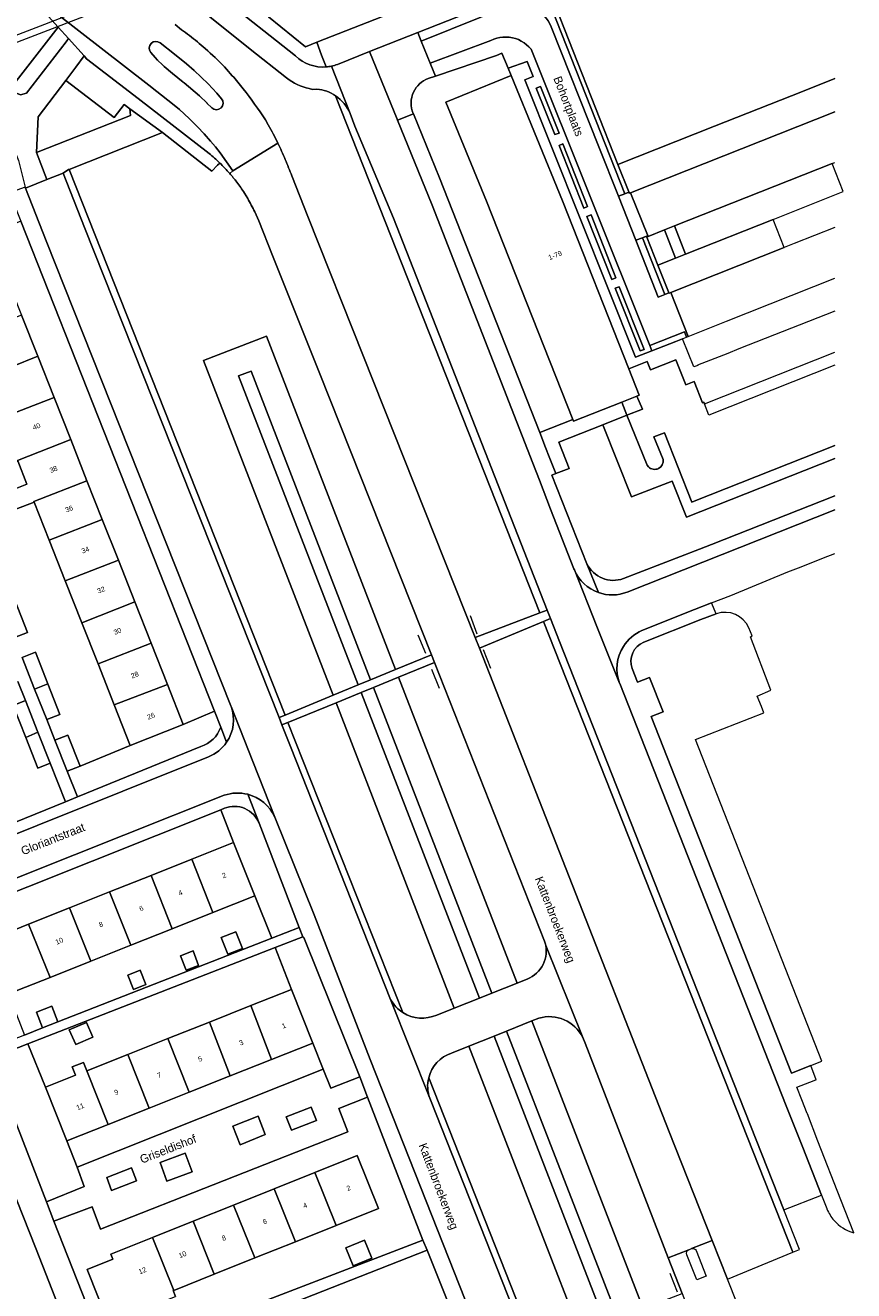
# Model space of a CAD drawing. Header units: metres. Extents: x 151448 to 154749, y 463108 to 465296.
# Tile 423 of 449: x 154626 to 154749, y 464586 to 464774. Entities that reach past the tile are written whole.
import ezdxf
from ezdxf.enums import TextEntityAlignment as Align

# ---------------------------------------------------------------- set-up
doc = ezdxf.new("R2010")
doc.units = ezdxf.units.M
for name, color, linetype, lineweight in [('B-PV-GR-BEPLANTING_CULTUUR_BODEMBEDEKKER-GV', 253, 'Continuous', 9), ('B-PV-GR-BEPLANTING_CULTUUR_HEESTERS-GV', 253, 'Continuous', 9), ('B-PV-GR-GROENVOORZIENING-GV', 253, 'Continuous', 9), ('B-PV-GR-HAAG-GV', 253, 'Continuous', 9), ('B-PV-IE-MEUBILAIR_WEGMEUBILAIR-G', 253, 'Continuous', 9), ('B-PV-KW-KUNSTWERK_DUIKER-GV', 253, 'Continuous', 9), ('B-PV-OG-BEBOUWING-GV', 1, 'Continuous', 9), ('B-PV-OG-BEBOUWING-T18', 2, 'Continuous', 9), ('B-PV-OG-TERREIN_BEGROEID-GV', 253, 'Continuous', 9), ('B-PV-OG-TERREIN_ERF-GV', 253, 'Continuous', 9), ('B-PV-OG-TOPOGRAFIE-T18', 2, 'Continuous', 9), ('B-PV-VH-GESLOTENVERHARDING_ASFALT-GV', 253, 'Continuous', 9), ('B-PV-VH-OPENVERHARDING_BETONELEMENT-GV', 253, 'Continuous', 9), ('B-PV-VH-OPENVERHARDING_BETONSTRAATSTEEN-GV', 253, 'Continuous', 9), ('B-PV-VH-OPENVERHARDING_TEGEL-GV', 253, 'Continuous', 9)]:
    doc.layers.add(name, color=color, linetype=linetype, lineweight=lineweight)
doc.styles.add('Drong', font='txt', dxfattribs={"height": 1.8})

msp = doc.modelspace()

# ---------------------------------------------------------------- linework, layer by layer
at = {"layer": 'B-PV-GR-BEPLANTING_CULTUUR_BODEMBEDEKKER-GV', "flags": 128}
for points in [[(154723.994, 464739.975), (154722.34, 464744.161), (154720.853, 464743.571), (154722.507, 464739.385)], [(154632.025, 464608.23), (154628.855, 464616.214), (154626.249, 464622.673), (154620.622, 464620.488), (154620.843, 464619.923), (154620.963, 464619.949), (154629.019, 464599.168), (154634.624, 464601.445), (154633.577, 464604.304)]]:
    msp.add_lwpolyline(points, close=True, dxfattribs=at)
at = {"layer": 'B-PV-GR-BEPLANTING_CULTUUR_HEESTERS-GV', "flags": 128}
for points in [[(154654.898, 464669.684), (154653.956, 464672.069), (154649.339, 464670.093), (154641.46, 464666.978), (154634.024, 464663.915), (154632.069, 464663.141), (154633.61, 464659.33), (154651.937, 464666.807)], [(154655.45, 464657.644), (154654.93, 464657.435), (154656.811, 464652.55), (154659.97, 464644.631), (154662.517, 464638.353), (154666.587, 464639.946), (154660.6, 464655.417)]]:
    msp.add_lwpolyline(points, dxfattribs=at)
at = {"layer": 'B-PV-GR-BEPLANTING_CULTUUR_HEESTERS-GV'}
for points in [[(154651.937, 464666.807, 0.2367252), (154654.898, 464669.684)], [(154660.6, 464655.417, 0.4173321), (154655.45, 464657.644)]]:
    msp.add_lwpolyline(points, format="xyb", dxfattribs=at)
at = {"layer": 'B-PV-GR-BEPLANTING_CULTUUR_HEESTERS-GV', "flags": 128}
for points in [[(154668.576, 464622.743), (154670.151, 464618.865), (154671.29, 464616.063), (154675.567, 464617.724), (154667.242, 464638.454), (154667.161, 464638.456), (154667.126, 464638.547), (154663.02, 464636.953), (154665.406, 464630.727)], [(154665.42, 464609.833), (154669.124, 464611.243), (154668.349, 464613.231), (154664.615, 464611.822)], [(154661.53, 464609.173), (154660.449, 464611.914), (154656.713, 464610.416), (154657.793, 464607.644)], [(154650.679, 464603.654), (154649.599, 464606.426), (154645.895, 464605.015), (154646.916, 464602.246)], [(154637.969, 464602.806), (154638.687, 464600.879), (154642.391, 464602.289), (154641.644, 464604.247)]]:
    msp.add_lwpolyline(points, close=True, dxfattribs=at)
at = {"layer": 'B-PV-GR-GROENVOORZIENING-GV'}
for points in [[(154674.12, 464760.86, 0.1514561), (154671.978, 464763.512)], [(154680.155, 464629.247, 0.1272252), (154681.971, 464627.298)], [(154685.81, 464617.599, 0.1503549), (154685.972, 464614.553)]]:
    msp.add_lwpolyline(points, format="xyb", dxfattribs=at)
at = {"layer": 'B-PV-GR-GROENVOORZIENING-GV', "flags": 128}
for points in [[(154671.978, 464763.512), (154702.354, 464686.701)], [(154702.354, 464686.701), (154703.412, 464687.105), (154680.584, 464745.343), (154674.85, 464758.98), (154674.12, 464760.86)], [(154681.971, 464627.298), (154664.9, 464670.402), (154664.009, 464670.039), (154665.287, 464666.809), (154680.155, 464629.247)], [(154685.972, 464614.553), (154686.07, 464614.305), (154700.847, 464577.001), (154701.752, 464577.342), (154685.81, 464617.599)]]:
    msp.add_lwpolyline(points, dxfattribs=at)
for points in [[(154663.575, 464671.134), (154664.465, 464671.5), (154632.358, 464752.579), (154632.26, 464752.54), (154631.5, 464752.03), (154634.66, 464743.95)], [(154739.926, 464591.677), (154740.932, 464592.091), (154738.613, 464597.963), (154727.864, 464625.184), (154705.259, 464682.418), (154703.914, 464685.825), (154702.872, 464685.39)]]:
    msp.add_lwpolyline(points, close=True, dxfattribs=at)
at = {"layer": 'B-PV-GR-HAAG-GV'}
for points in [[(154674.12, 464760.86, 0.1514561), (154671.978, 464763.512)], [(154680.155, 464629.247, 0.1272252), (154681.971, 464627.298)], [(154685.81, 464617.599, 0.1503549), (154685.972, 464614.553)]]:
    msp.add_lwpolyline(points, format="xyb", dxfattribs=at)
at = {"layer": 'B-PV-GR-HAAG-GV', "flags": 128}
for points in [[(154671.978, 464763.512), (154702.354, 464686.701), (154703.412, 464687.105)], [(154703.412, 464687.105), (154680.584, 464745.343), (154674.85, 464758.98), (154674.12, 464760.86)], [(154681.971, 464627.298), (154664.9, 464670.402), (154664.009, 464670.039)], [(154664.009, 464670.039), (154665.287, 464666.809), (154680.155, 464629.247)], [(154700.847, 464577.001), (154701.752, 464577.342), (154685.81, 464617.599)], [(154685.972, 464614.553), (154686.07, 464614.305), (154700.847, 464577.001)]]:
    msp.add_lwpolyline(points, dxfattribs=at)
for points in [[(154663.575, 464671.134), (154664.465, 464671.5), (154632.358, 464752.579), (154632.26, 464752.54), (154631.5, 464752.03), (154634.66, 464743.95)], [(154739.926, 464591.677), (154740.932, 464592.091), (154738.613, 464597.963), (154727.864, 464625.184), (154705.259, 464682.418), (154703.914, 464685.825), (154702.872, 464685.39)]]:
    msp.add_lwpolyline(points, close=True, dxfattribs=at)
at = {"layer": 'B-PV-IE-MEUBILAIR_WEGMEUBILAIR-G', "flags": 128}
for points in [[(154691.983, 464686.279), (154692.978, 464683.573)], [(154685.412, 464680.639), (154684.244, 464683.361)], [(154693.932, 464681.214), (154695.012, 464678.45)], [(154687.412, 464675.435), (154686.297, 464678.253)], [(154721.653, 464588.593), (154722.761, 464585.81)]]:
    msp.add_lwpolyline(points, dxfattribs=at)
at = {"layer": 'B-PV-KW-KUNSTWERK_DUIKER-GV', "flags": 128}
msp.add_lwpolyline([(154612.2, 464766.699), (154676.626, 464791.551), (154676.256, 464792.48), (154611.838, 464767.631), (154611.852, 464767.594), (154612.148, 464766.832)], close=True, dxfattribs=at)
at = {"layer": 'B-PV-OG-BEBOUWING-GV', "flags": 128}
for points in [[(154707.232, 464715.402), (154707.333, 464715.147), (154714.504, 464717.981), (154716.764, 464718.874), (154717.117, 464719.014), (154715.571, 464722.926), (154705.707, 464747.885), (154698.067, 464766.529), (154688.382, 464762.561), (154694.414, 464747.837)], [(154625.294, 464730.915), (154617.392, 464727.863), (154617.513, 464727.556), (154617.26, 464727.456), (154614.854, 464726.538), (154616.367, 464722.862), (154616.989, 464723.105), (154617.961, 464720.727), (154619.475, 464721.348), (154619.901, 464721.516), (154619.843, 464721.662), (154627.701, 464724.828)], [(154622.242, 464715.594), (154630.136, 464718.669), (154627.701, 464724.828), (154619.843, 464721.662), (154619.901, 464721.516)], [(154630.136, 464718.669), (154622.242, 464715.594), (154623.697, 464711.914), (154620.982, 464710.863), (154622.088, 464708.187), (154624.746, 464709.26), (154624.726, 464709.31), (154632.605, 464712.423)], [(154627.164, 464703.142), (154627.131, 464703.226), (154635.023, 464706.306), (154632.605, 464712.423), (154624.726, 464709.31), (154624.746, 464709.26), (154626.112, 464705.805), (154623.348, 464704.694), (154624.443, 464702.109)], [(154635.023, 464706.306), (154627.131, 464703.226), (154627.164, 464703.142), (154629.406, 464697.471), (154637.296, 464700.556)], [(154631.785, 464691.453), (154639.695, 464694.487), (154637.296, 464700.556), (154629.406, 464697.471)], [(154634.247, 464685.224), (154642.138, 464688.308), (154639.695, 464694.487), (154631.785, 464691.453)], [(154624.29, 464688.579), (154622.342, 464687.832), (154624.236, 464683.015), (154626.178, 464683.779)], [(154642.138, 464688.308), (154634.247, 464685.224), (154636.671, 464679.092), (154644.567, 464682.165)], [(154644.567, 464682.165), (154636.671, 464679.092), (154639.078, 464673.003), (154646.986, 464676.045)], [(154627.253, 464675.36), (154629.209, 464676.136), (154627.361, 464680.833), (154625.402, 464680.062)], [(154629.209, 464676.136), (154627.253, 464675.36), (154629.042, 464670.815), (154631, 464671.586)], [(154646.986, 464676.045), (154639.078, 464673.003), (154641.46, 464666.978), (154649.339, 464670.093)], [(154627.745, 464668.931), (154625.881, 464673.639), (154624.053, 464672.915), (154625.936, 464668.16)], [(154627.745, 464668.931), (154625.936, 464668.16), (154627.734, 464663.619), (154629.562, 464664.343)], [(154632.069, 464663.141), (154634.024, 464663.915), (154632.197, 464668.533), (154630.242, 464667.76)], [(154653.732, 464642.148), (154659.97, 464644.631), (154656.811, 464652.55), (154650.605, 464650.077)], [(154650.605, 464650.077), (154644.557, 464647.668), (154647.686, 464639.742), (154653.732, 464642.148)], [(154638.395, 464645.212), (154641.565, 464637.306), (154647.686, 464639.742), (154644.557, 464647.668)], [(154641.565, 464637.306), (154638.395, 464645.212), (154632.451, 464642.844), (154635.594, 464634.93)], [(154626.36, 464640.417), (154629.539, 464632.52), (154635.594, 464634.93), (154632.451, 464642.844)], [(154626.36, 464640.417), (154620.234, 464637.976), (154623.381, 464630.069), (154629.539, 464632.52)], [(154658.153, 464636.822), (154657.172, 464639.296), (154654.987, 464638.43), (154655.969, 464635.955)], [(154650.811, 464636.451), (154648.939, 464635.748), (154649.748, 464633.594), (154651.62, 464634.298)], [(154643.76, 464631.468), (154642.936, 464633.589), (154641.098, 464632.833), (154641.962, 464630.725)], [(154662.461, 464620.315), (154668.576, 464622.743), (154665.406, 464630.727), (154659.372, 464628.331)], [(154630.721, 464625.908), (154629.815, 464628.238), (154627.523, 464627.346), (154628.428, 464625.016)], [(154653.217, 464625.887), (154656.319, 464617.876), (154662.461, 464620.315), (154659.372, 464628.331)], [(154635.892, 464623.641), (154634.974, 464625.83), (154632.406, 464624.709), (154633.352, 464622.56)], [(154647.036, 464623.433), (154650.231, 464615.459), (154656.319, 464617.876), (154653.217, 464625.887)], [(154641.083, 464621.069), (154644.264, 464613.09), (154650.231, 464615.459), (154647.036, 464623.433)], [(154638.183, 464610.675), (154635, 464618.654), (154634.505, 464619.896), (154632.825, 464619.219), (154633.324, 464617.988), (154628.855, 464616.214), (154632.025, 464608.23)], [(154638.183, 464610.675), (154644.264, 464613.09), (154641.083, 464621.069), (154635, 464618.654)], [(154668.893, 464603.527), (154672.049, 464595.668), (154678.342, 464598.188), (154675.193, 464606.05)], [(154668.893, 464603.527), (154662.862, 464601.112), (154666.011, 464593.25), (154672.049, 464595.668)], [(154656.829, 464598.696), (154659.975, 464590.833), (154666.011, 464593.25), (154662.862, 464601.112)], [(154656.829, 464598.696), (154650.798, 464596.281), (154653.945, 464588.418), (154659.975, 464590.833)], [(154650.798, 464596.281), (154644.777, 464593.87), (154647.914, 464586.003), (154653.945, 464588.418)], [(154644.777, 464593.87), (154638.56, 464591.38), (154638.855, 464590.645), (154635.056, 464589.139), (154638.25, 464581.164), (154645.706, 464584.139), (154648.019, 464585.062), (154648.19, 464585.13), (154647.851, 464585.978), (154647.914, 464586.003)], [(154673.492, 464592.334), (154674.585, 464589.67), (154677.368, 464590.813), (154676.275, 464593.476)]]:
    msp.add_lwpolyline(points, close=True, dxfattribs=at)
for points in [[(154746.161, 464723.487), (154727.468, 464716.072), (154726.801, 464717.743), (154726.706, 464717.981), (154726.511, 464717.903), (154725.259, 464721.042), (154724.005, 464720.542), (154722.518, 464724.266), (154718.794, 464722.78), (154718.301, 464724.015), (154715.571, 464722.926), (154717.117, 464719.014), (154716.764, 464718.874), (154717.569, 464716.934), (154715.28, 464716.056), (154718.276, 464708.628), (154718.471, 464708.374)], [(154720.666, 464709.469), (154719.259, 464712.86), (154720.835, 464713.441), (154724.927, 464703.127), (154725.266, 464703.261), (154746.161, 464711.55)]]:
    msp.add_lwpolyline(points, dxfattribs=at)
at = {"layer": 'B-PV-OG-BEBOUWING-GV'}
msp.add_lwpolyline([(154718.471, 464708.374, 0.7221512), (154720.666, 464709.469)], format="xyb", dxfattribs=at)
at = {"layer": 'B-PV-OG-TERREIN_BEGROEID-GV', "flags": 128}
for points in [[(154613.99, 464794.846), (154611.68, 464793.88), (154623.39, 464764.4), (154623.474, 464764.363), (154630.377, 464773.279), (154630.742, 464773.716), (154625.583, 464779.445), (154625.557, 464779.475), (154625.35, 464779.71)], [(154746.161, 464776.456), (154738.959, 464794.596), (154703.249, 464780.477), (154703.203, 464780.459), (154703.941, 464778.589), (154713.929, 464753.302), (154728.274, 464759.005), (154741.374, 464764.155), (154746.161, 464766.056)], [(154664.669, 464766.164), (154659.29, 464770.45), (154655.99, 464773.05), (154652.824, 464775.582), (154649.725, 464778.06), (154647.304, 464780.056)], [(154648.135, 464774.095), (154649.09, 464773.33)], [(154652.579, 464770.548), (154652.998, 464770.172)], [(154683.525, 464760.864), (154683.542, 464760.822), (154687.414, 464751.301), (154702.31, 464713.472), (154707.232, 464715.402), (154694.414, 464747.837), (154688.382, 464762.561), (154698.067, 464766.529), (154697.627, 464767.589), (154696.695, 464769.831), (154695.895, 464769.511), (154686.831, 464766.427), (154685.742, 464766.057)], [(154655.78, 464767.44), (154656.625, 464766.492)], [(154669.2, 464764.48), (154668.55, 464764.45), (154668.061, 464764.571)], [(154676.121, 464724.778), (154692.726, 464683.026), (154702.354, 464686.701), (154671.978, 464763.512)], [(154661.54, 464759.92), (154661.98, 464759.189)], [(154654.763, 464753.519), (154654.41, 464753.19), (154653.566, 464752.32), (154646.25, 464758.067), (154632.358, 464752.579), (154664.465, 464671.5), (154671.606, 464674.439), (154652.337, 464724.174), (154661.708, 464727.807), (154680.901, 464678.265), (154686.225, 464680.456), (154669.614, 464722.186)], [(154665.48, 464751.59), (154667.86, 464745.55), (154676.121, 464724.778)], [(154658.921, 464748.25), (154658.43, 464749.06)], [(154669.614, 464722.186), (154662.61, 464739.78), (154660.593, 464744.909), (154659.96, 464746.28)], [(154718.471, 464708.374), (154718.276, 464708.628), (154715.28, 464716.056), (154711.682, 464714.639), (154715.959, 464703.928), (154721.992, 464706.235), (154724.145, 464700.88), (154746.161, 464709.614)], [(154746.161, 464709.614), (154724.145, 464700.88), (154721.992, 464706.235), (154715.959, 464703.928), (154711.682, 464714.639), (154705.134, 464712.061), (154706.687, 464708.138), (154704.732, 464707.364), (154704.13, 464707.125), (154709.335, 464693.98)], [(154725.266, 464703.261), (154724.927, 464703.127), (154720.835, 464713.441), (154719.259, 464712.86), (154720.666, 464709.469)], [(154746.161, 464711.55), (154725.266, 464703.261)], [(154714.778, 464691.777), (154726.04, 464696.167), (154727.853, 464696.834), (154746.161, 464704.049)], [(154728.55, 464686.523), (154726.274, 464685.672), (154717.783, 464682.322)], [(154716.065, 464678.416), (154716.858, 464676.401), (154718.633, 464677.101), (154720.659, 464671.963), (154718.884, 464671.263), (154739.727, 464618.302), (154742.581, 464619.41), (154744.258, 464620.061), (154725.477, 464667.854), (154735.631, 464671.844), (154735.263, 464672.775), (154734.65, 464674.323), (154736.673, 464675.22), (154733.618, 464683.143), (154733.885, 464683.247), (154733.404, 464684.458)], [(154703.046, 464637.919), (154686.687, 464679.287), (154681.349, 464677.11), (154698.95, 464631.677), (154700.069, 464632.121)], [(154687.001, 464626.931), (154689.609, 464627.967), (154672.041, 464673.314), (154664.9, 464670.402)], [(154664.9, 464670.402), (154681.971, 464627.298)], [(154702.172, 464626.469), (154701.13, 464626.051), (154717.676, 464583.343), (154723.49, 464585.534), (154721.397, 464590.837), (154709.05, 464622.743), (154708.704, 464623.606)], [(154685.81, 464617.599), (154701.752, 464577.342), (154708.271, 464579.799), (154691.802, 464622.307), (154689.199, 464621.262)]]:
    msp.add_lwpolyline(points, dxfattribs=at)
for points in [[(154678.93, 464775.28), (154672.93, 464790.59), (154670.6, 464789.586), (154672.26, 464785.36), (154672.537, 464784.663), (154668.385, 464783.015), (154667.919, 464782.695), (154662.03, 464775.24), (154667.51, 464770.8), (154669.208, 464771.466)], [(154627.543, 464755.1), (154641.5, 464760.57), (154641.39, 464761.58), (154640.578, 464762.207), (154639.067, 464760.257), (154631.881, 464765.803), (154627.76, 464760.36)], [(154629.06, 464751.08), (154631.5, 464752.03), (154632.26, 464752.54), (154632.358, 464752.579), (154646.25, 464758.067), (154641.39, 464761.58), (154641.5, 464760.57), (154627.543, 464755.1)], [(154671.606, 464674.439), (154675.328, 464675.971), (154657.544, 464721.876), (154659.409, 464722.599), (154677.178, 464676.732), (154680.901, 464678.265), (154661.708, 464727.807), (154652.337, 464724.174)], [(154675.328, 464675.971), (154677.178, 464676.732), (154659.409, 464722.599), (154657.544, 464721.876)], [(154693.358, 464681.414), (154720.007, 464613.467), (154721.54, 464609.558), (154727.929, 464593.444), (154727.933, 464593.435), (154730.215, 464587.677), (154739.926, 464591.677), (154702.872, 464685.39)], [(154695.209, 464630.191), (154698.95, 464631.677), (154681.349, 464677.11), (154677.621, 464675.59)], [(154672.041, 464673.314), (154689.609, 464627.967), (154693.35, 464629.453), (154675.769, 464674.834)], [(154677.621, 464675.59), (154675.769, 464674.834), (154693.35, 464629.453), (154695.209, 464630.191)], [(154713.909, 464581.923), (154717.676, 464583.343), (154701.13, 464626.051), (154697.394, 464624.551)], [(154695.538, 464623.806), (154691.802, 464622.307), (154708.271, 464579.799), (154712.037, 464581.218)], [(154712.037, 464581.218), (154713.909, 464581.923), (154697.394, 464624.551), (154695.538, 464623.806)]]:
    msp.add_lwpolyline(points, close=True, dxfattribs=at)
at = {"layer": 'B-PV-OG-TERREIN_BEGROEID-GV'}
for points in [[(154649.09, 464773.33, -0.0077601), (154650.267, 464772.451)], [(154650.267, 464772.451, -0.015907), (154652.579, 464770.548)], [(154652.998, 464770.172, -0.0209902), (154655.78, 464767.44)], [(154656.625, 464766.492, -0.0218011), (154658.256, 464764.541)], [(154668.061, 464764.571, -0.1064793), (154664.669, 464766.164)], [(154658.256, 464764.541, -0.0221254), (154661.54, 464759.92)], [(154671.978, 464763.512, 0.130294), (154669.2, 464764.48)], [(154685.742, 464766.057, 0.1971033), (154683.567, 464764.067)], [(154683.567, 464764.067, 0.2166715), (154683.525, 464760.864)], [(154661.98, 464759.189, -0.0155622), (154663.4, 464756.46)], [(154663.4, 464756.46, -0.0111539), (154664.495, 464754.048)], [(154656.24, 464751.97, 0.0185115), (154654.763, 464753.519)], [(154664.495, 464754.048, -0.0101683), (154665.48, 464751.59)], [(154657.293, 464750.683, 0.0145553), (154656.24, 464751.97)], [(154658.43, 464749.06, 0.0166605), (154657.293, 464750.683)], [(154659.96, 464746.28, 0.0136553), (154658.921, 464748.25)], [(154720.666, 464709.469, -0.7221512), (154718.471, 464708.374)], [(154709.335, 464693.98, 0.3842071), (154714.778, 464691.777)], [(154733.404, 464684.458, 0.3953154), (154728.55, 464686.523)], [(154717.783, 464682.322, 0.4071284), (154716.065, 464678.416)], [(154700.069, 464632.121, 0.3815736), (154703.208, 464637.28)], [(154703.208, 464637.28, 0.0379), (154703.046, 464637.919)], [(154681.971, 464627.298, 0.2526733), (154687.001, 464626.931)], [(154708.704, 464623.606, 0.3611475), (154702.172, 464626.469)], [(154689.199, 464621.262, 0.2561076), (154685.81, 464617.599)]]:
    msp.add_lwpolyline(points, format="xyb", dxfattribs=at)
at = {"layer": 'B-PV-OG-TERREIN_ERF-GV', "flags": 128}
for points in [[(154703.941, 464778.589), (154703.361, 464778.341), (154714.967, 464748.953), (154715.571, 464749.193), (154715.544, 464749.258), (154713.929, 464753.302)], [(154622.919, 464736.924), (154625.294, 464730.915), (154627.701, 464724.828), (154630.136, 464718.669), (154632.605, 464712.423), (154635.023, 464706.306), (154637.296, 464700.556), (154639.695, 464694.487), (154642.138, 464688.308), (154644.567, 464682.165), (154646.986, 464676.045), (154649.339, 464670.093), (154653.956, 464672.069), (154625.207, 464744.877), (154620.513, 464743.01)], [(154717.573, 464742.421), (154720.903, 464733.991), (154721.522, 464734.234), (154721.46, 464734.39), (154719.885, 464738.346), (154718.236, 464742.488), (154718.221, 464742.527), (154718.168, 464742.66)], [(154716.764, 464718.874), (154714.504, 464717.981), (154715.28, 464716.056), (154717.569, 464716.934)], [(154620.234, 464637.976), (154626.36, 464640.417), (154632.451, 464642.844), (154638.395, 464645.212), (154644.557, 464647.668), (154650.605, 464650.077), (154656.811, 464652.55), (154654.93, 464657.435), (154626.23, 464645.987), (154618.291, 464642.857)], [(154647.686, 464639.742), (154641.565, 464637.306), (154635.594, 464634.93), (154629.539, 464632.52), (154623.381, 464630.069), (154625.723, 464623.955), (154628.428, 464625.016), (154627.523, 464627.346), (154629.815, 464628.238), (154630.721, 464625.908), (154662.517, 464638.353), (154659.97, 464644.631), (154653.732, 464642.148)], [(154627.737, 464576.092), (154630.102, 464570.062), (154632.463, 464564.045), (154634.978, 464557.634), (154640.228, 464559.663), (154627.473, 464592.126), (154613.015, 464628.518), (154608.792, 464639.103), (154600.602, 464635.878), (154600.652, 464635.751), (154600.941, 464635.022), (154603.175, 464629.379), (154606.298, 464630.592), (154608.764, 464624.336), (154611.125, 464618.347), (154613.507, 464612.303), (154615.882, 464606.278), (154618.264, 464600.235), (154618.41, 464599.866), (154620.626, 464594.216), (154622.998, 464588.172), (154625.364, 464582.14)], [(154658.153, 464636.822), (154655.969, 464635.955), (154654.987, 464638.43), (154657.172, 464639.296)], [(154659.372, 464628.331), (154665.406, 464630.727), (154663.02, 464636.953), (154626.249, 464622.673), (154628.855, 464616.214), (154633.324, 464617.988), (154632.825, 464619.219), (154634.505, 464619.896), (154635, 464618.654), (154641.083, 464621.069), (154647.036, 464623.433), (154653.217, 464625.887)], [(154650.811, 464636.451), (154651.62, 464634.298), (154649.748, 464633.594), (154648.939, 464635.748)], [(154643.76, 464631.468), (154641.962, 464630.725), (154641.098, 464632.833), (154642.936, 464633.589)], [(154635.892, 464623.641), (154633.352, 464622.56), (154632.406, 464624.709), (154634.974, 464625.83)], [(154644.264, 464613.09), (154638.183, 464610.675), (154632.025, 464608.23), (154633.577, 464604.304), (154670.151, 464618.865), (154668.576, 464622.743), (154662.461, 464620.315), (154656.319, 464617.876), (154650.231, 464615.459)], [(154673.492, 464592.334), (154676.275, 464593.476), (154677.368, 464590.813), (154674.585, 464589.67)]]:
    msp.add_lwpolyline(points, close=True, dxfattribs=at)
for points in [[(154623.348, 464704.694), (154626.112, 464705.805), (154624.746, 464709.26)], [(154625.402, 464680.062), (154627.361, 464680.833), (154629.209, 464676.136), (154631, 464671.586), (154629.042, 464670.815), (154630.242, 464667.76), (154632.197, 464668.533), (154634.024, 464663.915), (154641.46, 464666.978), (154639.078, 464673.003), (154636.671, 464679.092), (154634.247, 464685.224), (154631.785, 464691.453), (154629.406, 464697.471), (154627.164, 464703.142), (154624.443, 464702.109)], [(154624.29, 464688.579), (154626.178, 464683.779), (154624.236, 464683.015)], [(154624.773, 464676.487), (154625.881, 464673.639), (154627.745, 464668.931), (154629.562, 464664.343), (154631.834, 464658.605), (154633.61, 464659.33), (154632.069, 464663.141), (154630.242, 464667.76), (154629.042, 464670.815), (154627.253, 464675.36), (154625.402, 464680.062)], [(154622.828, 464654.931), (154631.834, 464658.605), (154629.562, 464664.343), (154627.734, 464663.619), (154625.936, 464668.16), (154624.053, 464672.915), (154625.881, 464673.639), (154624.773, 464676.487)], [(154650.023, 464580.039), (154684.964, 464593.488), (154676.727, 464614.712), (154672.452, 464613.051), (154673.78, 464609.588), (154637.059, 464595.121), (154635.816, 464598.432), (154630.126, 464596.277), (154638.419, 464575.2)], [(154638.25, 464581.164), (154635.056, 464589.139), (154638.855, 464590.645), (154638.56, 464591.38), (154644.777, 464593.87), (154650.798, 464596.281), (154656.829, 464598.696), (154662.862, 464601.112), (154668.893, 464603.527), (154675.193, 464606.05), (154678.342, 464598.188), (154672.049, 464595.668), (154666.011, 464593.25), (154659.975, 464590.833), (154653.945, 464588.418), (154647.914, 464586.003), (154647.851, 464585.978), (154648.19, 464585.13)], [(154691.668, 464576.747), (154691.666, 464576.757), (154685.564, 464591.989), (154644.639, 464575.886), (154644.677, 464575.791), (154647.156, 464569.543), (154653.468, 464572.078), (154659.513, 464574.505), (154665.539, 464576.925), (154671.58, 464579.351)]]:
    msp.add_lwpolyline(points, dxfattribs=at)
at = {"layer": 'B-PV-VH-GESLOTENVERHARDING_ASFALT-GV', "flags": 128}
for points in [[(154625.35, 464779.71), (154625.557, 464779.475), (154625.583, 464779.445), (154630.492, 464775.721), (154644.243, 464765.072), (154645.39, 464764.161), (154647.75, 464762.33), (154648.763, 464761.463), (154650.221, 464760.134), (154651.47, 464758.89), (154652.443, 464757.845), (154653.39, 464756.779), (154654.123, 464755.907), (154654.839, 464755.019), (154656.71, 464752.339), (154663.4, 464756.46)], [(154649.09, 464773.33), (154648.135, 464774.095)], [(154649.33, 464765.54), (154647.728, 464766.795), (154646.522, 464767.863), (154646.231, 464768.121), (154645.512, 464768.82), (154645.167, 464769.198), (154644.495, 464769.955)], [(154645.892, 464771.368), (154648.012, 464769.69), (154649.82, 464768.26), (154650.958, 464767.282), (154650.964, 464767.277), (154653.052, 464765.29), (154654.324, 464763.89), (154654.333, 464763.882), (154655.038, 464763.079)], [(154652.998, 464770.172), (154652.579, 464770.548)], [(154656.625, 464766.492), (154655.78, 464767.44)], [(154653.569, 464761.727), (154653.515, 464761.785), (154652.91, 464762.38), (154652.892, 464762.397), (154651.759, 464763.49), (154649.469, 464765.444)], [(154661.98, 464759.189), (154661.54, 464759.92)], [(154663.4, 464756.46), (154656.71, 464752.339), (154656.24, 464751.97)], [(154692.726, 464683.026), (154676.121, 464724.778), (154667.86, 464745.55), (154665.48, 464751.59)], [(154658.43, 464749.06), (154658.921, 464748.25)], [(154659.96, 464746.28), (154660.593, 464744.909), (154662.61, 464739.78), (154669.614, 464722.186), (154686.225, 464680.456), (154686.687, 464679.287), (154703.046, 464637.919)], [(154703.208, 464637.28), (154708.704, 464623.606), (154709.05, 464622.743), (154721.397, 464590.837), (154724.454, 464592.044), (154724.877, 464592.224), (154727.933, 464593.435), (154727.929, 464593.444), (154721.54, 464609.558), (154720.007, 464613.467), (154693.358, 464681.414), (154692.726, 464683.026)], [(154730.709, 464586.432), (154730.215, 464587.677), (154727.933, 464593.435), (154724.877, 464592.224)], [(154724.454, 464592.044), (154721.397, 464590.837), (154723.49, 464585.534), (154724, 464584.241), (154726.259, 464578.517), (154729.338, 464579.732)], [(154725.564, 464591.92), (154727.062, 464588.122), (154725.66, 464587.584), (154724.162, 464591.317)], [(154729.745, 464579.904), (154732.815, 464581.121), (154730.709, 464586.432)]]:
    msp.add_lwpolyline(points, dxfattribs=at)
at = {"layer": 'B-PV-VH-GESLOTENVERHARDING_ASFALT-GV'}
for points in [[(154650.267, 464772.451, 0.0077601), (154649.09, 464773.33)], [(154652.579, 464770.548, 0.015907), (154650.267, 464772.451)], [(154644.495, 464769.955, -0.9039137), (154645.892, 464771.368)], [(154655.78, 464767.44, 0.0209902), (154652.998, 464770.172)], [(154658.256, 464764.541, 0.0218011), (154656.625, 464766.492)], [(154649.469, 464765.444, -0.1052011), (154649.33, 464765.54)], [(154661.54, 464759.92, 0.0221254), (154658.256, 464764.541)], [(154655.038, 464763.079, -0.9532004), (154653.569, 464761.727)], [(154663.4, 464756.46, 0.0155622), (154661.98, 464759.189)], [(154664.495, 464754.048, 0.0111539), (154663.4, 464756.46)], [(154665.48, 464751.59, 0.0101683), (154664.495, 464754.048)], [(154656.24, 464751.97, -0.0145553), (154657.293, 464750.683)], [(154657.293, 464750.683, -0.0166605), (154658.43, 464749.06)], [(154658.921, 464748.25, -0.0136553), (154659.96, 464746.28)], [(154703.046, 464637.919, -0.0379), (154703.208, 464637.28)], [(154724.162, 464591.317, -0.4233221), (154724.454, 464592.044)], [(154724.877, 464592.224, -0.3581562), (154725.564, 464591.92)]]:
    msp.add_lwpolyline(points, format="xyb", dxfattribs=at)
at = {"layer": 'B-PV-VH-OPENVERHARDING_BETONELEMENT-GV', "flags": 128}
for points in [[(154704.56, 464757.737), (154705.18, 464757.962), (154702.42, 464764.901), (154701.805, 464764.636)], [(154708.857, 464746.825), (154709.436, 464747.051), (154705.754, 464756.364), (154705.184, 464756.138)], [(154713.61, 464736.456), (154709.943, 464745.807), (154709.337, 464745.573), (154713.039, 464736.231)], [(154717.245, 464725.602), (154717.844, 464725.805), (154714.134, 464735.144), (154713.544, 464734.901)]]:
    msp.add_lwpolyline(points, close=True, dxfattribs=at)
at = {"layer": 'B-PV-VH-OPENVERHARDING_BETONSTRAATSTEEN-GV', "flags": 128}
for points in [[(154656.24, 464751.97), (154656.71, 464752.339), (154654.839, 464755.019), (154654.123, 464755.907), (154653.39, 464756.779), (154652.443, 464757.845), (154651.47, 464758.89), (154650.221, 464760.134), (154648.763, 464761.463), (154647.75, 464762.33), (154645.39, 464764.161), (154644.243, 464765.072), (154630.492, 464775.721), (154625.583, 464779.445), (154630.742, 464773.716), (154632.289, 464771.997), (154634.601, 464769.429), (154634.97, 464769.02), (154642.63, 464763.099), (154653.17, 464754.95)], [(154714.967, 464748.953), (154703.361, 464778.341), (154703.941, 464778.589), (154703.203, 464780.459), (154684.18, 464772.93), (154684.183, 464772.923), (154684.709, 464771.633), (154684.715, 464771.619), (154693.582, 464775.174), (154697.538, 464776.76)], [(154697.538, 464776.76), (154693.582, 464775.174), (154684.715, 464771.619), (154686.039, 464768.371), (154695.034, 464771.732)], [(154704.03, 464773.747), (154711.107, 464755.923), (154714.01, 464748.575), (154714.967, 464748.953)], [(154724.384, 464727.759), (154721.78, 464734.256), (154721.552, 464734.166), (154721.522, 464734.234), (154720.903, 464733.991), (154719.923, 464733.604), (154716.593, 464742.034), (154714.01, 464748.575), (154711.107, 464755.923), (154704.03, 464773.747)], [(154685.742, 464766.057), (154686.831, 464766.427), (154686.142, 464768.118), (154686.039, 464768.371), (154684.715, 464771.619), (154684.709, 464771.633), (154684.183, 464772.923), (154677.029, 464770.076), (154681.116, 464760.047), (154681.118, 464760.04), (154681.183, 464759.881), (154683.542, 464760.822)], [(154718.993, 464725.62), (154718.686, 464726.385), (154701.029, 464770.428), (154700.709, 464770.779), (154700.357, 464771.1), (154699.979, 464771.387), (154699.575, 464771.639), (154699.15, 464771.853), (154698.708, 464772.027)], [(154698.708, 464772.027), (154699.15, 464771.853), (154699.575, 464771.639), (154699.979, 464771.387), (154700.357, 464771.1), (154700.709, 464770.779), (154701.029, 464770.428), (154718.686, 464726.385), (154723.821, 464728.412), (154724.125, 464727.642), (154724.384, 464727.759)], [(154644.495, 464769.955), (154645.167, 464769.198), (154645.512, 464768.82), (154646.231, 464768.121), (154646.522, 464767.863), (154647.728, 464766.795), (154649.33, 464765.54)], [(154655.038, 464763.079), (154654.333, 464763.882), (154654.324, 464763.89), (154653.052, 464765.29), (154650.964, 464767.277), (154650.958, 464767.282), (154649.82, 464768.26), (154648.012, 464769.69), (154645.892, 464771.368)], [(154738.958, 464613.414), (154714.197, 464676.189), (154714.179, 464676.238), (154710.821, 464684.641), (154707.461, 464693.055), (154707.399, 464693.206), (154703.935, 464702.089), (154702.26, 464706.385), (154701.272, 464708.918), (154686.326, 464747.255), (154681.183, 464759.881), (154681.118, 464760.04), (154681.116, 464760.047), (154677.029, 464770.076), (154672.24, 464768.17)], [(154695.034, 464771.732), (154686.039, 464768.371), (154686.142, 464768.118), (154686.831, 464766.427), (154695.895, 464769.511), (154696.695, 464769.831), (154697.627, 464767.589), (154700.425, 464768.579), (154701.327, 464766.379), (154700.119, 464765.863), (154716.568, 464724.658), (154718.993, 464725.62)], [(154671.356, 464767.913), (154674.12, 464760.86), (154674.85, 464758.98), (154680.584, 464745.343), (154703.412, 464687.105), (154703.914, 464685.825), (154705.259, 464682.418), (154727.864, 464625.184), (154738.613, 464597.963), (154744.199, 464600.146), (154741.394, 464607.245), (154738.958, 464613.414)], [(154649.469, 464765.444), (154651.759, 464763.49), (154652.892, 464762.397), (154652.91, 464762.38), (154653.515, 464761.785), (154653.569, 464761.727)], [(154746.161, 464766.056), (154741.374, 464764.155), (154728.274, 464759.005), (154713.929, 464753.302), (154715.544, 464749.258), (154715.571, 464749.193), (154715.641, 464749.034), (154715.826, 464749.107), (154746.161, 464761.14)], [(154683.542, 464760.822), (154683.525, 464760.864)], [(154746.161, 464761.14), (154715.826, 464749.107), (154718.43, 464742.61), (154720.853, 464743.571), (154722.34, 464744.161), (154745.764, 464753.452), (154746.161, 464753.609)], [(154700.847, 464577.001), (154686.07, 464614.305), (154685.972, 464614.553), (154680.155, 464629.247), (154665.287, 464666.809), (154664.009, 464670.039), (154663.575, 464671.134), (154634.66, 464743.95), (154631.5, 464752.03), (154629.06, 464751.08), (154625.883, 464749.779), (154628.98, 464741.96), (154656.427, 464672.851), (154656.452, 464672.776), (154659.683, 464664.596), (154662.939, 464656.346), (154668.771, 464641.795), (154677.132, 464620.328), (154693.736, 464578.243)], [(154746.161, 464743.928), (154740.149, 464741.543), (154738.661, 464740.953), (154721.78, 464734.256), (154724.384, 464727.759), (154728.592, 464729.428), (154730.08, 464730.018), (154746.161, 464736.397)], [(154746.161, 464701.971), (154715.295, 464689.762)], [(154717.504, 464684.037), (154725.323, 464687.173), (154727.859, 464688.167), (154730.696, 464689.278), (154739.201, 464692.758), (154741.179, 464693.543), (154744.48, 464694.853), (154746.161, 464695.519)], [(154707.461, 464693.055), (154710.821, 464684.641), (154714.179, 464676.238)], [(154662.939, 464656.346), (154659.683, 464664.596), (154656.452, 464672.776)], [(154653.108, 464665.294), (154614.843, 464649.967), (154617.019, 464644.309), (154625.595, 464647.699), (154655.43, 464659.578)], [(154708.704, 464623.606), (154703.208, 464637.28)], [(154700.069, 464632.121), (154698.95, 464631.677), (154695.209, 464630.191), (154693.35, 464629.453), (154689.609, 464627.967), (154687.001, 464626.931)], [(154680.155, 464629.247), (154685.972, 464614.553)], [(154689.199, 464621.262), (154691.802, 464622.307), (154695.538, 464623.806), (154697.394, 464624.551), (154701.13, 464626.051), (154702.172, 464626.469)]]:
    msp.add_lwpolyline(points, dxfattribs=at)
at = {"layer": 'B-PV-VH-OPENVERHARDING_BETONSTRAATSTEEN-GV'}
for points in [[(154701.233, 464776.553, -0.2036407), (154704.03, 464773.747)], [(154704.03, 464773.747, 0.2036407), (154701.233, 464776.553)], [(154698.708, 464772.027, 0.1837192), (154695.034, 464771.732)], [(154695.034, 464771.732, -0.1837192), (154698.708, 464772.027)], [(154645.892, 464771.368, 0.9039137), (154644.495, 464769.955)], [(154672.24, 464768.17, -0.0532693), (154671.356, 464767.913)], [(154649.33, 464765.54, 0.1052011), (154649.469, 464765.444)], [(154683.567, 464764.067, -0.1971033), (154685.742, 464766.057)], [(154653.569, 464761.727, 0.9532004), (154655.038, 464763.079)], [(154683.525, 464760.864, -0.2166715), (154683.567, 464764.067)], [(154653.17, 464754.95, -0.0185009), (154654.763, 464753.519)], [(154654.763, 464753.519, -0.0185115), (154656.24, 464751.97)], [(154711.03, 464689.703, -0.2093699), (154707.461, 464693.055)], [(154715.295, 464689.762, -0.1807748), (154711.03, 464689.703)], [(154714.767, 464681.703, -0.1492622), (154717.504, 464684.037)], [(154714.179, 464676.238, -0.235328), (154714.767, 464681.703)], [(154656.452, 464672.776, -0.2414948), (154655.784, 464667.451)], [(154655.784, 464667.451, -0.1499916), (154653.108, 464665.294)], [(154655.43, 464659.578, -0.146815), (154658.924, 464659.719)], [(154658.924, 464659.719, -0.2268586), (154662.939, 464656.346)], [(154703.208, 464637.28, -0.3815736), (154700.069, 464632.121)], [(154681.971, 464627.298, -0.1272252), (154680.155, 464629.247)], [(154687.001, 464626.931, -0.2526733), (154681.971, 464627.298)], [(154702.172, 464626.469, -0.3611475), (154708.704, 464623.606)], [(154685.81, 464617.599, -0.2561076), (154689.199, 464621.262)], [(154685.972, 464614.553, -0.1503549), (154685.81, 464617.599)]]:
    msp.add_lwpolyline(points, format="xyb", dxfattribs=at)
at = {"layer": 'B-PV-VH-OPENVERHARDING_BETONSTRAATSTEEN-GV', "flags": 128}
for points in [[(154704.56, 464757.737), (154701.805, 464764.636), (154702.42, 464764.901), (154705.18, 464757.962)], [(154708.857, 464746.825), (154705.184, 464756.138), (154705.754, 464756.364), (154709.436, 464747.051)], [(154723.994, 464739.975), (154737.007, 464745.138), (154738.495, 464745.728), (154747.418, 464749.267), (154745.764, 464753.452), (154722.34, 464744.161)], [(154718.221, 464742.527), (154718.43, 464742.61), (154715.826, 464749.107), (154715.641, 464749.034), (154715.571, 464749.193), (154714.967, 464748.953), (154714.01, 464748.575), (154716.593, 464742.034), (154717.573, 464742.421), (154718.168, 464742.66)], [(154713.61, 464736.456), (154713.039, 464736.231), (154709.337, 464745.573), (154709.943, 464745.807)], [(154738.661, 464740.953), (154737.007, 464745.138), (154723.994, 464739.975), (154722.507, 464739.385), (154719.885, 464738.346), (154721.46, 464734.39), (154721.522, 464734.234), (154721.552, 464734.166), (154721.78, 464734.256)], [(154720.903, 464733.991), (154717.573, 464742.421), (154716.593, 464742.034), (154719.923, 464733.604)], [(154719.885, 464738.346), (154722.507, 464739.385), (154720.853, 464743.571), (154718.43, 464742.61), (154718.221, 464742.527), (154718.236, 464742.488)], [(154717.245, 464725.602), (154713.544, 464734.901), (154714.134, 464735.144), (154717.844, 464725.805)], [(154718.686, 464726.385), (154718.993, 464725.62), (154722.525, 464727.021), (154723.532, 464727.399), (154723.648, 464727.447), (154724.125, 464727.642), (154723.821, 464728.412)]]:
    msp.add_lwpolyline(points, close=True, dxfattribs=at)
at = {"layer": 'B-PV-VH-OPENVERHARDING_TEGEL-GV', "flags": 128}
for points in [[(154746.161, 464801.893), (154701.711, 464784.313), (154685.95, 464778.08), (154680.761, 464776.021), (154678.93, 464775.28), (154669.208, 464771.466), (154669.879, 464769.539), (154670.593, 464767.795)], [(154672.24, 464768.17), (154677.029, 464770.076), (154684.183, 464772.923), (154684.18, 464772.93), (154703.203, 464780.459), (154703.249, 464780.477), (154738.959, 464794.596), (154739.167, 464794.678), (154740.562, 464795.157), (154746.161, 464797.334)], [(154609.458, 464792.951), (154624.849, 464753.913), (154625.825, 464749.925), (154625.883, 464749.779), (154629.06, 464751.08), (154627.543, 464755.1), (154627.76, 464760.36), (154631.881, 464765.803), (154633.37, 464767.77), (154634.601, 464769.429), (154632.289, 464771.997), (154631.94, 464771.54), (154626.04, 464763.92), (154625.16, 464763.63), (154623.474, 464764.363), (154623.39, 464764.4), (154611.68, 464793.88)], [(154670.593, 464767.795), (154669.879, 464769.539), (154669.208, 464771.466), (154667.51, 464770.8), (154662.03, 464775.24), (154661.446, 464775.713), (154659.876, 464776.954), (154656.271, 464779.803), (154650.91, 464784.04)], [(154666.04, 464769.44), (154654.967, 464778.205), (154650.26, 464781.93)], [(154650.26, 464781.93), (154654.967, 464778.205), (154666.04, 464769.44)], [(154647.304, 464780.056), (154649.725, 464778.06), (154652.824, 464775.582), (154655.99, 464773.05)], [(154655.99, 464773.05), (154659.29, 464770.45), (154664.669, 464766.164)], [(154653.17, 464754.95), (154642.63, 464763.099), (154634.97, 464769.02), (154634.601, 464769.429), (154633.37, 464767.77), (154631.881, 464765.803), (154639.067, 464760.257), (154640.578, 464762.207), (154641.39, 464761.58), (154646.25, 464758.067)], [(154746.161, 464731.519), (154731.911, 464725.886), (154730.273, 464725.238), (154725.781, 464723.479), (154725.798, 464723.435), (154725.196, 464723.23), (154723.532, 464727.399), (154722.525, 464727.021), (154718.993, 464725.62), (154716.568, 464724.658), (154700.119, 464765.863), (154701.327, 464766.379), (154700.425, 464768.579), (154697.627, 464767.589), (154698.067, 464766.529), (154705.707, 464747.885), (154715.571, 464722.926), (154718.301, 464724.015), (154718.794, 464722.78), (154722.518, 464724.266), (154724.005, 464720.542), (154725.259, 464721.042), (154726.511, 464717.903), (154726.706, 464717.981), (154726.801, 464717.743), (154746.161, 464725.423)], [(154674.12, 464760.86), (154671.356, 464767.913)], [(154668.061, 464764.571), (154668.55, 464764.45), (154669.2, 464764.48)], [(154704.732, 464707.364), (154703.735, 464709.879), (154703.183, 464711.271), (154702.31, 464713.472), (154687.414, 464751.301), (154683.542, 464760.822), (154681.183, 464759.881), (154686.326, 464747.255), (154701.272, 464708.918), (154702.26, 464706.385), (154703.935, 464702.089), (154707.399, 464693.206), (154707.461, 464693.055)], [(154646.25, 464758.067), (154653.566, 464752.32), (154654.41, 464753.19), (154654.763, 464753.519)], [(154625.883, 464749.779), (154625.825, 464749.925), (154623.537, 464749.106), (154625.207, 464744.877), (154653.956, 464672.069), (154654.898, 464669.684), (154655.784, 464667.451)], [(154656.452, 464672.776), (154656.427, 464672.851), (154628.98, 464741.96), (154625.883, 464749.779)], [(154711.03, 464689.703), (154709.335, 464693.98), (154704.13, 464707.125), (154704.732, 464707.364)], [(154746.161, 464704.049), (154727.853, 464696.834), (154726.04, 464696.167), (154714.778, 464691.777)], [(154715.295, 464689.762), (154746.161, 464701.971)], [(154709.335, 464693.98), (154711.03, 464689.703)], [(154717.783, 464682.322), (154726.274, 464685.672), (154728.55, 464686.523), (154727.859, 464688.167), (154725.323, 464687.173), (154717.504, 464684.037)], [(154748.976, 464594.583), (154747.067, 464599.475), (154743.67, 464608.183), (154742.088, 464612.237), (154742.064, 464612.299), (154741.271, 464614.331), (154740.545, 464616.192), (154743.106, 464617.193), (154743.211, 464617.234), (154743.403, 464617.309), (154742.581, 464619.41), (154739.727, 464618.302), (154718.884, 464671.263), (154720.659, 464671.963), (154718.633, 464677.101), (154716.858, 464676.401), (154716.065, 464678.416)], [(154714.179, 464676.238), (154714.197, 464676.189), (154738.958, 464613.414), (154741.394, 464607.245), (154744.199, 464600.146), (154744.971, 464598.193), (154745.004, 464598.116)], [(154655.784, 464667.451), (154654.898, 464669.684)], [(154651.937, 464666.807), (154633.61, 464659.33), (154631.834, 464658.605), (154622.828, 464654.931), (154609.07, 464649.418), (154609.651, 464647.888), (154610.07, 464648.055), (154614.843, 464649.967), (154653.108, 464665.294)], [(154655.43, 464659.578), (154625.595, 464647.699), (154617.019, 464644.309), (154612.234, 464642.418), (154608.116, 464640.79), (154608.792, 464639.103), (154612.49, 464640.569), (154618.291, 464642.857), (154626.23, 464645.987), (154654.93, 464657.435)], [(154660.6, 464655.417), (154658.924, 464659.719)], [(154658.924, 464659.719), (154660.6, 464655.417), (154666.587, 464639.946), (154667.126, 464638.547), (154667.161, 464638.456), (154667.242, 464638.454), (154675.567, 464617.724), (154676.727, 464614.712), (154684.964, 464593.488), (154685.564, 464591.989), (154691.666, 464576.757), (154691.668, 464576.747), (154693.243, 464572.798)], [(154654.93, 464657.435), (154655.45, 464657.644)], [(154693.8, 464578.056), (154693.736, 464578.243), (154677.132, 464620.328), (154668.771, 464641.795), (154662.939, 464656.346)]]:
    msp.add_lwpolyline(points, dxfattribs=at)
for points in [[(154630.377, 464773.279), (154623.474, 464764.363), (154625.16, 464763.63), (154626.04, 464763.92), (154631.94, 464771.54), (154632.289, 464771.997), (154630.742, 464773.716)], [(154707.232, 464715.402), (154702.31, 464713.472), (154703.183, 464711.271), (154703.735, 464709.879), (154704.732, 464707.364), (154706.687, 464708.138), (154705.134, 464712.061), (154711.682, 464714.639), (154715.28, 464716.056), (154714.504, 464717.981), (154707.333, 464715.147)], [(154702.872, 464685.39), (154703.914, 464685.825), (154703.412, 464687.105), (154702.354, 464686.701), (154692.726, 464683.026), (154693.358, 464681.414)], [(154664.465, 464671.5), (154663.575, 464671.134), (154664.009, 464670.039), (154664.9, 464670.402), (154672.041, 464673.314), (154675.769, 464674.834), (154677.621, 464675.59), (154681.349, 464677.11), (154686.687, 464679.287), (154686.225, 464680.456), (154680.901, 464678.265), (154677.178, 464676.732), (154675.328, 464675.971), (154671.606, 464674.439)], [(154640.228, 464559.663), (154642.657, 464553.478), (154646.482, 464554.945), (154639.025, 464573.581), (154638.419, 464575.2), (154630.126, 464596.277), (154629.019, 464599.168), (154620.963, 464619.949), (154620.843, 464619.923), (154620.622, 464620.488), (154620.119, 464621.758), (154612.49, 464640.569), (154608.792, 464639.103), (154613.015, 464628.518), (154627.473, 464592.126)], [(154666.587, 464639.946), (154662.517, 464638.353), (154630.721, 464625.908), (154628.428, 464625.016), (154625.723, 464623.955), (154620.119, 464621.758), (154620.622, 464620.488), (154626.249, 464622.673), (154663.02, 464636.953), (154667.126, 464638.547)], [(154676.727, 464614.712), (154675.567, 464617.724), (154671.29, 464616.063), (154670.151, 464618.865), (154633.577, 464604.304), (154634.624, 464601.445), (154629.019, 464599.168), (154630.126, 464596.277), (154635.816, 464598.432), (154637.059, 464595.121), (154673.78, 464609.588), (154672.452, 464613.051)], [(154665.42, 464609.833), (154664.615, 464611.822), (154668.349, 464613.231), (154669.124, 464611.243)], [(154661.53, 464609.173), (154657.793, 464607.644), (154656.713, 464610.416), (154660.449, 464611.914)], [(154650.679, 464603.654), (154646.916, 464602.246), (154645.895, 464605.015), (154649.599, 464606.426)], [(154637.969, 464602.806), (154641.644, 464604.247), (154642.391, 464602.289), (154638.687, 464600.879)], [(154639.025, 464573.581), (154644.677, 464575.791), (154644.639, 464575.886), (154685.564, 464591.989), (154684.964, 464593.488), (154650.023, 464580.039), (154650.095, 464579.859), (154647.782, 464578.936), (154638.419, 464575.2)]]:
    msp.add_lwpolyline(points, close=True, dxfattribs=at)
at = {"layer": 'B-PV-VH-OPENVERHARDING_TEGEL-GV'}
for points in [[(154670.593, 464767.795, -0.2198086), (154666.04, 464769.44)], [(154666.04, 464769.44, 0.2198086), (154670.593, 464767.795)], [(154671.356, 464767.913, 0.0532693), (154672.24, 464768.17)], [(154664.669, 464766.164, 0.1064793), (154668.061, 464764.571)], [(154671.356, 464767.913, -0.033874), (154670.593, 464767.795)], [(154670.593, 464767.795, 0.033874), (154671.356, 464767.913)], [(154669.2, 464764.48, -0.130294), (154671.978, 464763.512)], [(154671.978, 464763.512, -0.1514561), (154674.12, 464760.86)], [(154654.763, 464753.519, 0.0185009), (154653.17, 464754.95)], [(154707.461, 464693.055, 0.2093699), (154711.03, 464689.703)], [(154714.778, 464691.777, -0.3842071), (154709.335, 464693.98)], [(154711.03, 464689.703, 0.1807748), (154715.295, 464689.762)], [(154717.504, 464684.037, 0.1492622), (154714.767, 464681.703)], [(154714.767, 464681.703, 0.235328), (154714.179, 464676.238)], [(154716.065, 464678.416, -0.4071284), (154717.783, 464682.322)], [(154655.784, 464667.451, 0.2414948), (154656.452, 464672.776)], [(154654.898, 464669.684, -0.2367252), (154651.937, 464666.807)], [(154653.108, 464665.294, 0.1499916), (154655.784, 464667.451)], [(154658.924, 464659.719, 0.146815), (154655.43, 464659.578)], [(154662.939, 464656.346, 0.2268586), (154658.924, 464659.719)], [(154655.45, 464657.644, -0.4173321), (154660.6, 464655.417)], [(154745.004, 464598.116, 0.0830015), (154746.059, 464596.414)], [(154746.059, 464596.414, 0.1449322), (154748.976, 464594.583)]]:
    msp.add_lwpolyline(points, format="xyb", dxfattribs=at)

# ---------------------------------------------------------------- texts
at = {"layer": 'B-PV-OG-BEBOUWING-T18', "style": 'Drong'}
for s, rotation, p in [('1-79', 21.6, (154704.599, 464739.805)), ('40', 21.6, (154627.53, 464714.38)), ('38', 21.6, (154630.048, 464708.011)), ('36', 21.6, (154632.371, 464702.134)), ('34', 21.6, (154634.784, 464696.03)), ('32', 21.6, (154637.13, 464690.095)), ('30', 21.6, (154639.559, 464683.952)), ('28', 21.6, (154642.124, 464677.465)), ('26', 21.6, (154644.54, 464671.351)), ('2', 21.7, (154655.414, 464647.687)), ('4', 21.7, (154648.91, 464645.096)), ('6', 21.7, (154643.097, 464642.78)), ('8', 21.7, (154637.109, 464640.394)), ('10', 21.7, (154630.913, 464637.925)), ('1', 21.7, (154664.289, 464625.345)), ('3', 21.7, (154657.954, 464622.829)), ('5', 21.7, (154651.853, 464620.407)), ('7', 21.7, (154645.764, 464617.989)), ('9', 21.7, (154639.396, 464615.46)), ('11', 21.7, (154634.024, 464613.328)), ('2', 21.8, (154673.896, 464601.222)), ('4', 21.8, (154667.434, 464598.634)), ('6', 21.8, (154661.46, 464596.242)), ('8', 21.8, (154655.369, 464593.803)), ('10', 21.8, (154649.229, 464591.344)), ('12', 21.8, (154643.268, 464588.957))]:
    msp.add_text(s, height=0.75, rotation=rotation, dxfattribs=at).set_placement(p, align=Align.MIDDLE)
at = {"layer": 'B-PV-OG-TOPOGRAFIE-T18', "style": 'Drong'}
for s, rotation, p in [('Bohortplaats', 291.2, (154706.446, 464761.905)), ('Gloriantstraat', 21.7, (154629.95, 464653.105)), ('Kattenbroekerweg', 291.2, (154704.463, 464641.047)), ('Griseldishof', 21.5, (154647.062, 464607.047)), ('Kattenbroekerweg', 290.9, (154687.156, 464601.426))]:
    msp.add_text(s, height=1.25, rotation=rotation, dxfattribs=at).set_placement(p, align=Align.MIDDLE)

doc.saveas('drawing.dxf')
